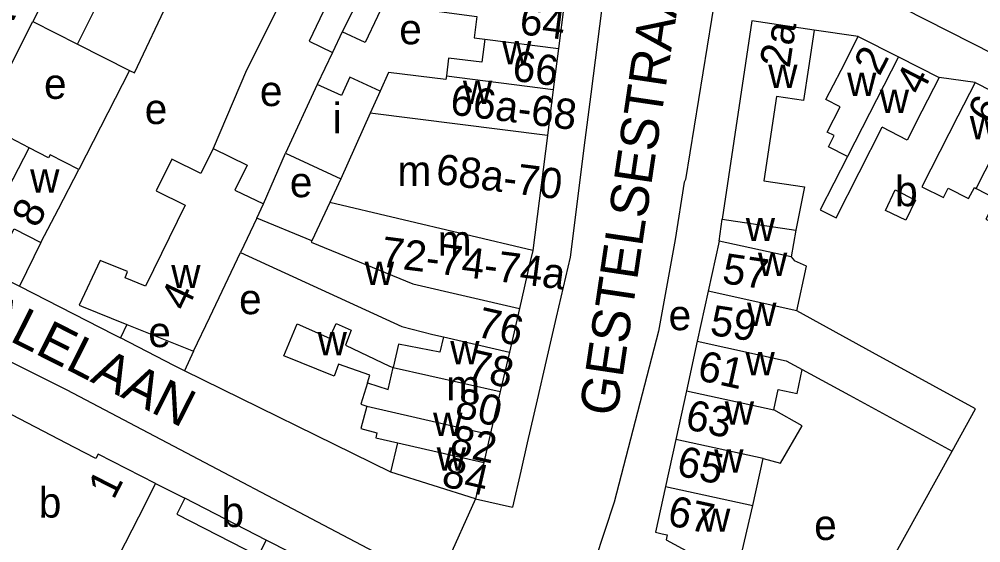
# Model space of a CAD drawing. Extents: x 159700 to 161346, y 381730 to 382922.
# Drawn here: x 160801.9 to 160928.7, y 382358.4 to 382427.4 of the extents above; entities that cross this region are included whole.
import ezdxf

# ---------------------------------------------------------------- set-up
doc = ezdxf.new("R2010")
doc.units = 0
for name, color, linetype in [('BLT_Basislijn', 7, 'Continuous'), ('BLT_Bebouwing', 7, 'Continuous'), ('BLT_Centroide', 7, 'Continuous'), ('BLT_Huisnummer', 7, 'Continuous'), ('BLT_Huisnummer_ tussenligend', 7, 'Continuous'), ('BLT_Huisnummer_reeks', 7, 'Continuous'), ('BLT_Onderverdeling_panden', 7, 'Continuous'), ('BLT_Straatnaam', 7, 'Continuous'), ('BLT_Vlakafsluiter', 7, 'Continuous')]:
    doc.layers.add(name, color=color, linetype=linetype)

msp = doc.modelspace()

# ---------------------------------------------------------------- linework, layer by layer
at = {"layer": 'BLT_Basislijn'}
for p, q in [((160797.19, 382414.17), (160803.72, 382427.16)), ((160912.56, 382425.19), (160906.76, 382425.99)), ((160843.26, 382423.08), (160841.24, 382418.85)), ((160816.5, 382420.69), (160809.79, 382407.61)), ((160927.96, 382419.1), (160923.23, 382419.76)), ((160834.13, 382403.08), (160837.05, 382409.79)), ((160894.22, 382398.18), (160894.61, 382401.08)), ((160804.79, 382397.99), (160801.96, 382392.26)), ((160816.13, 382387.2), (160815.3, 382385.43)), ((160824.93, 382383.65), (160823.73, 382381.09)), ((160850.95, 382367.72), (160823.73, 382381.09)), ((160910.77, 382344.92), (160924.95, 382370.49)), ((160819.93, 382366.21), (160823.78, 382364.26)), ((160862.09, 382364.21), (160866.97, 382363.08))]:
    msp.add_line(p, q, dxfattribs=at)
for points in [[(160836.75, 382430.42), (160831.89, 382420.74), (160827.5, 382410.41)], [(160894.04, 382431.25), (160893.79, 382430.98), (160889.78, 382406.32), (160889.59, 382405.97), (160888.44, 382398.41), (160886.23, 382386.3), (160880.39, 382363.74), (160877.82, 382356.02), (160875.07, 382349.91), (160874.64, 382347.73), (160873.08, 382344.09), (160872.77, 382343.42)], [(160930.49, 382422.78), (160918.54, 382428.86), (160894.04, 382431.25)], [(160878.75, 382428.94), (160877.31, 382417.57), (160876.53, 382411.48), (160874.58, 382396.07), (160872.75, 382388.17), (160871.43, 382382.42), (160870.23, 382377.23), (160868.92, 382371.56), (160868.07, 382367.85), (160866.97, 382363.08)], [(160792.19, 382404.56), (160790.97, 382402.24), (160790.82, 382399.84), (160791.41, 382398.17), (160791.86, 382397.48), (160792.92, 382396.73), (160801.96, 382392.26)], [(160801.96, 382392.26), (160814.43, 382385.88), (160815.3, 382385.43)], [(160823.73, 382381.09), (160822.32, 382381.79), (160815.3, 382385.43)], [(160856.99, 382352.85), (160808.27, 382378.52), (160799.49, 382382.93), (160796.62, 382383.86), (160794.35, 382383.8), (160792.05, 382383.11), (160790.94, 382382.4), (160789.46, 382380.61)]]:
    msp.add_lwpolyline(points, dxfattribs=at)
at = {"layer": 'BLT_Bebouwing'}
for p, q in [((160817.14, 382420.37), (160826.71, 382440.66)), ((160873.78, 382429.47), (160873.03, 382423.58)), ((160844.54, 382425.78), (160843.26, 382423.08)), ((160912.56, 382425.19), (160917.89, 382422.47)), ((160873.03, 382423.58), (160872.35, 382418.2)), ((160917.89, 382422.47), (160923.23, 382419.76)), ((160841.24, 382418.85), (160837.05, 382409.79)), ((160872.35, 382418.2), (160871.57, 382412.11)), ((160871.57, 382412.11), (160869.65, 382396.95)), ((160911.14, 382409.36), (160908.63, 382410.63)), ((160837.05, 382409.79), (160844.34, 382406.41)), ((160844.34, 382406.41), (160842.88, 382403.27)), ((160905.46, 382405.35), (160904.34, 382399.61)), ((160894.61, 382401.08), (160904.34, 382399.61)), ((160904.34, 382399.61), (160903.71, 382396.1)), ((160894.22, 382398.18), (160892.77, 382391.56)), ((160903.71, 382396.1), (160894.22, 382398.18)), ((160903.71, 382396.1), (160904.15, 382395.58)), ((160869.23, 382395.14), (160867.88, 382389.3)), ((160892.77, 382391.56), (160891.33, 382384.99)), ((160867.88, 382389.3), (160866.56, 382383.54)), ((160816.13, 382387.2), (160824.93, 382383.65)), ((160891.33, 382384.99), (160889.9, 382378.45)), ((160866.56, 382383.54), (160865.36, 382378.36)), ((160865.36, 382378.36), (160864.05, 382372.68)), ((160889.9, 382378.45), (160888.49, 382372.03)), ((160864.05, 382372.68), (160863.19, 382368.97)), ((160888.49, 382372.03), (160887.14, 382365.81)), ((160850.95, 382367.72), (160851.85, 382371.59)), ((160898.66, 382363.29), (160900.02, 382369.51)), ((160863.19, 382368.97), (160862.09, 382364.21)), ((160862.09, 382364.21), (160850.95, 382367.72))]:
    msp.add_line(p, q, dxfattribs=at)
for points in [[(160847.5, 382446.87), (160845.36, 382442.35), (160844.33, 382440.03), (160842.79, 382440.72), (160840.65, 382435.89), (160844.71, 382434.09), (160844.36, 382433.33), (160840.18, 382424.54), (160843.26, 382423.08)], [(160811.34, 382442.2), (160806.85, 382433.33), (160803.72, 382427.16)], [(160859.71, 382441.07), (160857.56, 382436.56), (160856.07, 382433.47), (160856.84, 382433.11), (160855.02, 382429.27), (160850.82, 382431.27), (160847.53, 382424.36), (160844.54, 382425.78)], [(160857.37, 382431.65), (160855.97, 382428.65), (160862.27, 382427.79), (160861.92, 382424.98), (160863.32, 382424.81)], [(160803.72, 382427.16), (160809.63, 382424.17)], [(160906.76, 382425.99), (160898.55, 382427.23), (160894.61, 382401.08)], [(160906.76, 382425.99), (160906.02, 382421.05), (160905.36, 382416.71), (160901.8, 382417.24), (160900.13, 382406.15), (160905.46, 382405.35)], [(160809.63, 382424.16), (160816.5, 382420.69)], [(160863.32, 382424.81), (160862.93, 382421.77), (160858.55, 382422.33), (160858.26, 382419.98)], [(160908.63, 382410.63), (160909.38, 382412.09), (160908.48, 382412.55), (160910.18, 382415.88), (160908.3, 382416.84), (160910.29, 382420.74), (160912.56, 382425.19)], [(160816.5, 382420.69), (160817.14, 382420.37)], [(160858.26, 382419.98), (160858.19, 382419.48), (160850.65, 382420.44), (160849.51, 382417.97)], [(160849.51, 382417.97), (160845.53, 382419.81), (160844.41, 382417.39), (160841.24, 382418.85)], [(160923.23, 382419.76), (160920.96, 382415.3), (160919.02, 382411.49), (160915.7, 382413.19)], [(160927.96, 382419.1), (160925.7, 382414.65), (160920.96, 382405.35), (160923.8, 382403.93), (160924.43, 382405.16), (160927.12, 382403.79), (160927.87, 382405.24), (160928.1, 382405.12)], [(160927.96, 382419.1), (160930.15, 382417.99), (160929.78, 382417.28), (160933.01, 382415.64)], [(160803.26, 382410.49), (160800.75, 382411.79), (160800.88, 382412.25), (160797.19, 382414.17)], [(160911.14, 382409.36), (160907.55, 382402.3), (160909.63, 382401.24), (160915.7, 382413.19)], [(160809.79, 382407.61), (160806.02, 382409.57), (160805.81, 382409.16), (160803.26, 382410.49)], [(160827.5, 382410.41), (160825.88, 382407.1), (160822.04, 382408.98), (160820, 382404.8), (160823.83, 382402.93), (160818.61, 382392.25), (160815.89, 382393.33), (160816.23, 382394.19), (160812.62, 382395.62), (160809.83, 382389.73), (160810.13, 382389.61), (160816.13, 382387.2)], [(160827.5, 382410.41), (160831.99, 382408.22), (160830.37, 382404.91), (160834.13, 382403.08)], [(160804.79, 382397.99), (160807.1, 382402.43), (160809.79, 382407.61)], [(160928.1, 382405.12), (160930.76, 382403.76), (160929.4, 382401.08), (160932.58, 382399.49)], [(160833.25, 382401.21), (160834.13, 382403.08)], [(160842.88, 382403.27), (160840.51, 382398.21)], [(160840.51, 382398.21), (160833.25, 382401.21)], [(160796.96, 382398.38), (160799.79, 382396.91), (160801.29, 382399.81), (160804.79, 382397.99)], [(160824.93, 382383.65), (160827.07, 382388.17), (160831.11, 382396.7)], [(160831.11, 382396.7), (160852.39, 382386.9), (160856.49, 382385.86), (160857.88, 382385.54)], [(160869.65, 382396.95), (160869.23, 382395.14)], [(160904.48, 382389), (160905.74, 382394.88), (160904.15, 382395.58)], [(160924.95, 382370.49), (160928.04, 382376.07), (160914.45, 382383.49), (160904.48, 382389)], [(160847.86, 382379.47), (160848.18, 382380.48), (160844.02, 382381.93), (160843.47, 382380.36), (160836.82, 382383.03), (160838.59, 382387.29), (160842.84, 382385.4), (160843.71, 382387.33), (160845.72, 382386.43), (160844.97, 382384.45), (160850.76, 382381.69), (160851.23, 382381.52)], [(160857.88, 382385.54), (160857.41, 382383.53), (160851.94, 382384.6), (160851.23, 382381.52)], [(160901.43, 382375.92), (160902.02, 382378.63), (160904.52, 382378.08), (160905.19, 382381.23)], [(160905.19, 382381.23), (160911.39, 382377.86), (160924.95, 382370.49)], [(160847.86, 382379.47), (160846.99, 382376.69), (160847.78, 382376.43)], [(160809.25, 382370.98), (160798.88, 382376.33), (160788.99, 382356.94)], [(160847.78, 382376.43), (160846.97, 382373.46), (160849.1, 382372.88), (160848.97, 382372.25), (160851.85, 382371.59)], [(160900.02, 382369.51), (160902.3, 382368.89), (160905.15, 382373.81), (160901.43, 382375.92)], [(160819.93, 382366.21), (160812.35, 382370.09), (160812.06, 382369.53), (160809.25, 382370.98)], [(160819.93, 382366.21), (160817.65, 382361.76), (160813.3, 382353.28)], [(160887.14, 382365.81), (160885.82, 382359.79), (160886.7, 382359.59)], [(160823.78, 382364.26), (160822.71, 382362.18), (160833.45, 382356.65)], [(160834.52, 382358.74), (160823.78, 382364.26)], [(160896.24, 382353.85), (160897.26, 382357.29), (160898.66, 382363.29)], [(160886.7, 382359.59), (160887.39, 382359.44), (160887.24, 382358.78), (160892.02, 382356.17)], [(160837.7, 382357.1), (160834.52, 382358.74)]]:
    msp.add_lwpolyline(points, dxfattribs=at)
msp.add_lwpolyline([(160917.44, 382404.93), (160920.12, 382403.57), (160918.83, 382400.94), (160916.15, 382402.23)], close=True, dxfattribs=at)
at = {"layer": 'BLT_Onderverdeling_panden'}
for p, q in [((160809.63, 382424.17), (160815.47, 382435.83)), ((160863.32, 382424.81), (160873.03, 382423.58)), ((160917.89, 382422.47), (160911.14, 382409.36)), ((160858.26, 382419.98), (160872.35, 382418.2)), ((160849.51, 382417.97), (160848.21, 382415.07)), ((160848.21, 382415.07), (160844.34, 382406.41)), ((160871.57, 382412.11), (160848.21, 382415.07)), ((160928.1, 382405.12), (160933.57, 382415.89)), ((160796.96, 382398.38), (160803.26, 382410.49)), ((160869.65, 382396.95), (160842.88, 382403.27)), ((160904.48, 382389), (160892.77, 382391.56)), ((160857.88, 382385.54), (160866.56, 382383.54)), ((160851.23, 382381.52), (160865.36, 382378.36)), ((160889.9, 382378.45), (160901.43, 382375.92)), ((160847.78, 382376.43), (160864.05, 382372.68)), ((160900.02, 382369.51), (160888.49, 382372.03)), ((160851.85, 382371.59), (160863.19, 382368.97)), ((160887.39, 382359.44), (160887.24, 382358.78)), ((160834.52, 382358.74), (160833.45, 382356.65))]:
    msp.add_line(p, q, dxfattribs=at)
for points in [[(160853.29, 382443.73), (160848.34, 382433.33), (160844.54, 382425.78)], [(160833.25, 382401.21), (160831.11, 382396.7)], [(160840.51, 382398.21), (160840.44, 382398.06), (160853.85, 382392.53), (160867.88, 382389.3)], [(160891.33, 382384.99), (160903.08, 382382.38), (160905.19, 382381.23)], [(160847.86, 382379.47), (160850.57, 382378.62), (160851.23, 382381.52)], [(160887.14, 382365.81), (160898.66, 382363.29)]]:
    msp.add_lwpolyline(points, dxfattribs=at)
at = {"layer": 'BLT_Vlakafsluiter'}
msp.add_line((160862.09, 382364.21), (160856.99, 382352.85), dxfattribs=at)

# ---------------------------------------------------------------- texts
at = {"layer": 'BLT_Centroide'}
for s, p in [('e', (160852.05, 382424.14)), ('w', (160865.61, 382421.5)), ('w', (160900.69, 382418.38)), ('w', (160911.09, 382417.34)), ('e', (160805.21, 382416.94)), ('e', (160833.67, 382415.99)), ('w', (160860.43, 382416.28)), ('w', (160915.39, 382415.08)), ('e', (160818.49, 382413.62)), ('i', (160843.28, 382412.41)), ('w', (160927.27, 382411.62)), ('w', (160803.38, 382404.58)), ('m', (160851.81, 382405.47)), ('e', (160837.62, 382403.97)), ('b', (160917.42, 382402.79)), ('w', (160897.73, 382398.18)), ('m', (160857.12, 382396.28)), ('w', (160899.34, 382393.59)), ('w', (160821.98, 382391.98)), ('w', (160847.5, 382392.38)), ('e', (160830.93, 382388.54)), ('w', (160897.91, 382386.97)), ('e', (160887.56, 382386.43)), ('e', (160818.96, 382384.2)), ('w', (160841.28, 382383.13)), ('w', (160858.76, 382381.94)), ('w', (160897.69, 382380.47)), ('m', (160858.23, 382377.16)), ('w', (160894.96, 382373.97)), ('w', (160856.51, 382372.47)), ('w', (160856.98, 382367.91)), ('w', (160893.57, 382367.66)), ('b', (160804.52, 382361.72)), ('b', (160828.62, 382360.47)), ('w', (160891.84, 382359.84)), ('e', (160906.75, 382358.76))]:
    msp.add_text(s, height=4, dxfattribs=at).set_placement(p)
at = {"layer": 'BLT_Huisnummer'}
for s, rotation, p in [('64', 352.774, (160867.77, 382425.5)), ('2a', 81.4344, (160903.51, 382420.92)), ('2', 63.0113, (160915.37, 382419.84)), ('4', 63.0096, (160920.87, 382417.27)), ('6', 63.0175, (160930.37, 382413.38)), ('8', 62.528, (160804.31, 382399.76)), ('57', 351.4373, (160894.49, 382392.67)), ('4', 64.5949, (160823.99, 382388.77)), ('78', 347.0155, (160860.77, 382380.08)), ('61', 347.6599, (160891.19, 382379.9)), ('84', 347.0155, (160857.46, 382365.91)), ('1', 62.9725, (160814.39, 382363.95)), ('67', 347.7664, (160887.24, 382360.77))]:
    msp.add_text(s, height=4, rotation=rotation, dxfattribs=at).set_placement(p)
at = {"layer": 'BLT_Huisnummer_ tussenligend'}
for s, rotation, p in [('66', 352.774, (160866.83, 382419.36)), ('59', 351.4373, (160892.89, 382385.83)), ('76', 347.0155, (160862.06, 382385.64)), ('80', 347.0155, (160859.23, 382375.01)), ('63', 347.6599, (160889.59, 382373.44)), ('82', 347.0155, (160858.54, 382370.16)), ('65', 347.6597, (160888.45, 382367.33))]:
    msp.add_text(s, height=4, rotation=rotation, dxfattribs=at).set_placement(p)
at = {"layer": 'BLT_Huisnummer_reeks'}
for s, p in [('66a-68', (160858.64, 382414.91)), ('68a-70', (160856.74, 382405.77)), ('72-74-74a', (160849.48, 382394.85))]:
    msp.add_text(s, height=4, rotation=352.7739, dxfattribs=at).set_placement(p)
at = {"layer": 'BLT_Straatnaam'}
for s, rotation, p in [('LEDEGANCKSTRAAT', 63.2992, (160789.34, 382403.68)), ('GESTELSESTRAAT', 81.5437, (160880.72, 382374.94)), ('JAN VAN BOENDALELAAN', 333.212, (160748.48, 382411.37))]:
    msp.add_text(s, height=5, rotation=rotation, dxfattribs=at).set_placement(p)

doc.saveas('drawing.dxf')
